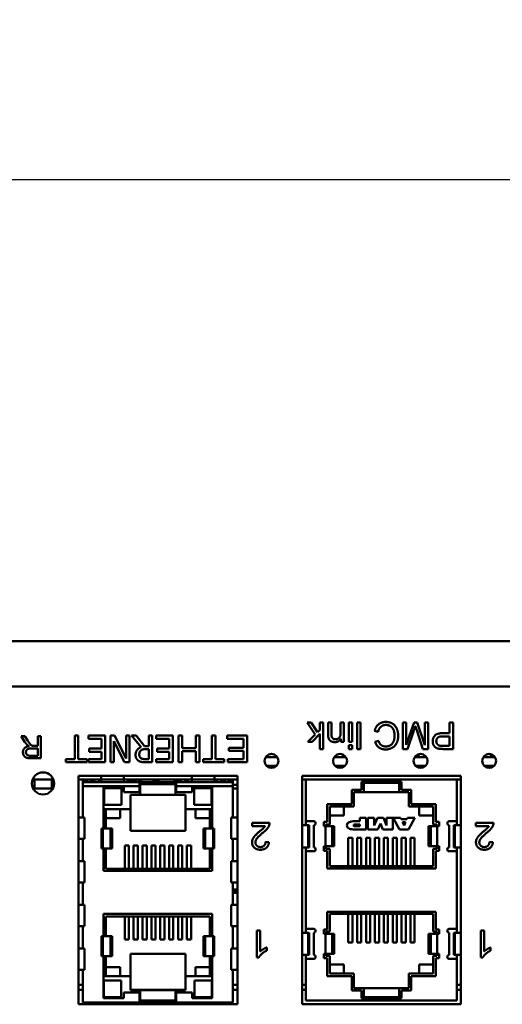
# Model space of a CAD drawing. Header units: inches. Extents: x 0.8 to 75.7, y -7.8 to 49.3.
# Tile 320 of 339: x 57.7 to 59.9, y 44.8 to 49.3. Entities that reach past the tile are written whole.
import ezdxf

# ---------------------------------------------------------------- set-up
doc = ezdxf.new("R2010")
doc.units = ezdxf.units.IN
doc.header["$MEASUREMENT"] = 0
for name, color, linetype, lineweight in [('Dimensions(ROSSANSI)', 7, 'Continuous', 25), ('Visible Edges(ROSSANSI)', 7, 'Continuous', 50), ('Visible Tangent Edges(ROSSANSI)', 7, 'Continuous', 50)]:
    doc.layers.add(name, color=color, linetype=linetype, lineweight=lineweight)
doc.styles.add('DEFAULT-ROSSANSI', font='arial.ttf')
doc.dimstyles.new('DEFAULT-ROSSANSI', dxfattribs={"dimtxt": 1, "dimasz": 0.098425, "dimexe": 0.125, "dimexo": 0.0625, "dimgap": 0.031496, "dimtad": 0, "dimtih": 1, "dimtoh": 1, "dimrnd": 1e-08, "dimzin": 0, "dimdsep": 46, "dimtxsty": 'DEFAULT-ROSSANSI', "dimcen": 0.09, "dimdle": 0.393701, "dimclrd": 7, "dimclre": 7, "dimclrt": 179, "dimadec": 0, "dimazin": 0, "dimtfac": 1, "dimtofl": 0, "dimtmove": 0, "dimatfit": 3, "dimfxl": 1, "dimtolj": 1, "dimtzin": 0, "dimlwd": 25, "dimlwe": 25, "dimarcsym": 0})

# ---------------------------------------------------------------- blocks, each defined once
blk = doc.blocks.new('*D5')
at = {"layer": 'Defpoints', "color": 0}
for p in [(69.6442, 48.5523), (32.4542, 46.2689), (69.6442, 46.2689)]:
    blk.add_point(p, dxfattribs=at)
at = {"layer": 'Dimensions(ROSSANSI)', "color": 7, "lineweight": 25}
for p, q in [((32.4542, 46.3314), (32.4542, 48.6773)), ((69.6442, 46.3314), (69.6442, 48.6773)), ((32.5526, 48.5523), (47.0143, 48.5523)), ((69.5458, 48.5523), (55.0841, 48.5523))]:
    blk.add_line(p, q, dxfattribs=at)
at = {"layer": 'Dimensions(ROSSANSI)', "color": 7}
for points in [[(32.5526, 48.5687), (32.5526, 48.5359), (32.4542, 48.5523)], [(69.5458, 48.5687), (69.5458, 48.5359), (69.6442, 48.5523)]]:
    blk.add_solid(points, dxfattribs=at)
at = {"layer": 'Dimensions(ROSSANSI)', "color": 179, "lineweight": 25, "insert": (47.0458, 49.1932), "char_height": 1, "attachment_point": 1, "style": 'DEFAULT-ROSSANSI'}
blk.add_mtext('\\A1;37.19 [944.6]', dxfattribs=at)

msp = doc.modelspace()

# ---------------------------------------------------------------- linework, layer by layer
at = {"layer": 'Visible Edges(ROSSANSI)'}
for p, q in [((32.4542, 46.4727), (69.6442, 46.4727)), ((59.012, 46.1068), (59.0486, 46.0521)), ((59.0302, 46.1068), (59.012, 46.1068)), ((59.0591, 46.0623), (59.0302, 46.1068)), ((59.0694, 46.1068), (59.0694, 46.0723)), ((59.0841, 46.1068), (59.0694, 46.1068)), ((59.0841, 45.9868), (59.0841, 46.1068)), ((59.1068, 46.1068), (59.1068, 46.0534)), ((59.1215, 46.1068), (59.1068, 46.1068)), ((59.1215, 46.0539), (59.1215, 46.1068)), ((59.1626, 46.1068), (59.1626, 46.0593)), ((59.1774, 46.1068), (59.1626, 46.1068)), ((59.1774, 46.0198), (59.1774, 46.1068)), ((59.1998, 46.1068), (59.1998, 46.0198)), ((59.2145, 46.1068), (59.1998, 46.1068)), ((59.2145, 46.0198), (59.2145, 46.1068)), ((59.2375, 46.1068), (59.2375, 45.9868)), ((59.2522, 46.1068), (59.2375, 46.1068)), ((59.2522, 45.9868), (59.2522, 46.1068)), ((59.4432, 46.1068), (59.4432, 45.9868)), ((59.4584, 46.1068), (59.4432, 46.1068)), ((59.4584, 46.0063), (59.4584, 46.1068)), ((59.4935, 46.1068), (59.4584, 46.0063)), ((59.5077, 46.1068), (59.4935, 46.1068)), ((59.5425, 46.0046), (59.5077, 46.1068)), ((59.5425, 46.1068), (59.5425, 46.0046)), ((59.5578, 46.1068), (59.5425, 46.1068)), ((59.5578, 45.9868), (59.5578, 46.1068)), ((59.6533, 46.1068), (59.6533, 46.058)), ((59.6692, 46.1068), (59.6533, 46.1068)), ((59.6692, 45.9868), (59.6692, 46.1068)), ((59.0694, 46.0723), (59.0591, 46.0623)), ((59.3161, 46.0686), (59.332, 46.0646)), ((59.4645, 45.9868), (59.4933, 46.0703)), ((59.5054, 46.0717), (59.5339, 45.9868)), ((57.7239, 46.0451), (57.7412, 46.0179)), ((57.7404, 46.0451), (57.7239, 46.0451)), ((57.7537, 46.0243), (57.7404, 46.0451)), ((57.7987, 46.0451), (57.7987, 46.0007)), ((57.8119, 46.0451), (57.7987, 46.0451)), ((57.8119, 45.9451), (57.8119, 46.0451)), ((57.9653, 46.0473), (57.9653, 45.9415)), ((57.9812, 46.0473), (57.9653, 46.0473)), ((57.9812, 45.9415), (57.9812, 46.0473)), ((58.0268, 46.0473), (58.0268, 46.0331)), ((58.1018, 46.0473), (58.0268, 46.0473)), ((58.0268, 46.0331), (58.0859, 46.0331)), ((58.0859, 46.0331), (58.0859, 45.9886)), ((58.1018, 45.9273), (58.1018, 46.0473)), ((58.1261, 46.0473), (58.1261, 45.9273)), ((58.144, 46.0473), (58.1261, 46.0473)), ((58.141, 46.0223), (58.1893, 45.9273)), ((58.141, 45.9273), (58.141, 46.0223)), ((58.1971, 45.9438), (58.144, 46.0473)), ((58.1971, 46.0473), (58.1971, 45.9438)), ((58.212, 46.0473), (58.1971, 46.0473)), ((58.212, 45.9273), (58.212, 46.0473)), ((58.2215, 46.0473), (58.2642, 45.9951)), ((58.2422, 46.0473), (58.2215, 46.0473)), ((58.2802, 45.9996), (58.2422, 46.0473)), ((58.2985, 46.0473), (58.2985, 45.9996)), ((58.3144, 46.0473), (58.2985, 46.0473)), ((58.3144, 45.9273), (58.3144, 46.0473)), ((58.3319, 46.0473), (58.3319, 46.0331)), ((58.407, 46.0473), (58.3319, 46.0473)), ((58.3319, 46.0331), (58.391, 46.0331)), ((58.391, 46.0331), (58.391, 45.9886)), ((58.407, 45.9273), (58.407, 46.0473)), ((58.4327, 46.0473), (58.4327, 45.9273)), ((58.4486, 46.0473), (58.4327, 46.0473)), ((58.4486, 45.9908), (58.4486, 46.0473)), ((58.5108, 46.0473), (58.5108, 45.9908)), ((58.5267, 46.0473), (58.5108, 46.0473)), ((58.5267, 45.9273), (58.5267, 46.0473)), ((58.5833, 46.0473), (58.5833, 45.9415)), ((58.5992, 46.0473), (58.5833, 46.0473)), ((58.5992, 45.9415), (58.5992, 46.0473)), ((58.6516, 46.0473), (58.6516, 46.0331)), ((58.7413, 46.0473), (58.6516, 46.0473)), ((58.6516, 46.0331), (58.7254, 46.0331)), ((58.7254, 46.0331), (58.7254, 45.9923)), ((58.7413, 45.9273), (58.7413, 46.0473)), ((59.0486, 46.0521), (59.0154, 46.0198)), ((59.0154, 46.0198), (59.0345, 46.0198)), ((59.0345, 46.0198), (59.0694, 46.0552)), ((59.0694, 46.0552), (59.0694, 45.9868)), ((59.1641, 46.0321), (59.1641, 46.0198)), ((59.1641, 46.0198), (59.1774, 46.0198)), ((59.1998, 46.0198), (59.2145, 46.0198)), ((59.3338, 46.0234), (59.3181, 46.0196)), ((59.6222, 46.0438), (59.6533, 46.0438)), ((59.6533, 46.058), (59.6224, 46.058)), ((59.6533, 46.0438), (59.6533, 46.001)), ((57.7702, 45.9892), (57.7987, 45.9892)), ((57.7987, 46.0007), (57.7833, 46.0007)), ((57.7987, 45.9892), (57.7987, 45.9561)), ((58.0307, 45.9886), (58.0307, 45.9744)), ((58.0859, 45.9886), (58.0307, 45.9886)), ((58.0307, 45.9744), (58.0859, 45.9744)), ((58.0859, 45.9744), (58.0859, 45.9415)), ((58.2985, 45.9996), (58.2802, 45.9996)), ((58.2845, 45.9862), (58.2985, 45.9862)), ((58.2985, 45.9862), (58.2985, 45.9411)), ((58.3359, 45.9886), (58.3359, 45.9744)), ((58.391, 45.9886), (58.3359, 45.9886)), ((58.3359, 45.9744), (58.391, 45.9744)), ((58.391, 45.9744), (58.391, 45.9415)), ((58.5108, 45.9908), (58.4486, 45.9908)), ((58.4486, 45.9766), (58.5108, 45.9766)), ((58.4486, 45.9273), (58.4486, 45.9766)), ((58.5108, 45.9766), (58.5108, 45.9273)), ((58.6589, 45.9923), (58.6589, 45.9782)), ((58.7254, 45.9923), (58.6589, 45.9923)), ((58.6589, 45.9782), (58.7254, 45.9782)), ((58.7254, 45.9782), (58.7254, 45.9415)), ((59.0694, 45.9868), (59.0841, 45.9868)), ((59.1998, 46.0037), (59.1998, 45.9868)), ((59.2145, 46.0037), (59.1998, 46.0037)), ((59.1998, 45.9868), (59.2145, 45.9868)), ((59.2145, 45.9868), (59.2145, 46.0037)), ((59.2375, 45.9868), (59.2522, 45.9868)), ((59.4432, 45.9868), (59.4645, 45.9868)), ((59.5339, 45.9868), (59.5578, 45.9868)), ((59.6533, 46.001), (59.6225, 46.001)), ((59.6239, 45.9868), (59.6692, 45.9868)), ((57.7987, 45.9561), (57.767, 45.9561)), ((57.7676, 45.9451), (57.8119, 45.9451)), ((57.925, 45.9415), (57.925, 45.9273)), ((57.9653, 45.9415), (57.925, 45.9415)), ((58.0215, 45.9415), (57.9812, 45.9415)), ((58.0215, 45.9273), (58.0215, 45.9415)), ((58.0268, 45.9415), (58.0268, 45.9273)), ((58.0859, 45.9415), (58.0268, 45.9415)), ((58.2985, 45.9411), (58.2826, 45.9411)), ((58.3319, 45.9415), (58.3319, 45.9273)), ((58.391, 45.9415), (58.3319, 45.9415)), ((58.5436, 45.9415), (58.5436, 45.9273)), ((58.5833, 45.9415), (58.5436, 45.9415)), ((58.6387, 45.9415), (58.5992, 45.9415)), ((58.6387, 45.9273), (58.6387, 45.9415)), ((58.6544, 45.9415), (58.6544, 45.9273)), ((58.7254, 45.9415), (58.6544, 45.9415)), ((58.8249, 45.95), (58.8777, 45.95)), ((58.8757, 45.95), (58.8757, 45.9528)), ((59.1339, 45.95), (59.1867, 45.95)), ((59.1428, 45.95), (59.1428, 45.9591)), ((59.1768, 45.95), (59.1724, 45.9619)), ((59.181, 45.9566), (59.181, 45.95)), ((59.4967, 45.95), (59.5495, 45.95)), ((59.5161, 45.9636), (59.5112, 45.95)), ((59.5125, 45.9625), (59.5125, 45.9536)), ((59.8056, 45.95), (59.8584, 45.95)), ((59.8392, 45.95), (59.8392, 45.9635)), ((57.925, 45.9273), (58.0215, 45.9273)), ((58.0268, 45.9273), (58.1018, 45.9273)), ((58.1261, 45.9273), (58.141, 45.9273)), ((58.1893, 45.9273), (58.212, 45.9273)), ((58.2835, 45.9273), (58.3144, 45.9273)), ((58.3319, 45.9273), (58.407, 45.9273)), ((58.4327, 45.9273), (58.4486, 45.9273)), ((58.5108, 45.9273), (58.5267, 45.9273)), ((58.5436, 45.9273), (58.6387, 45.9273)), ((58.6544, 45.9273), (58.7413, 45.9273)), ((58.8289, 45.9107), (58.8737, 45.9107)), ((59.1379, 45.9107), (59.1827, 45.9107)), ((59.5007, 45.9107), (59.5455, 45.9107)), ((59.8096, 45.9107), (59.8544, 45.9107)), ((57.8697, 45.8487), (57.7757, 45.8487)), ((57.7833, 45.8093), (57.7833, 45.8487)), ((57.8621, 45.8487), (57.8621, 45.8093)), ((57.9829, 44.8362), (57.9829, 45.8662)), ((57.9829, 45.8662), (58.6979, 45.8662)), ((58.0846, 45.8487), (57.9829, 45.8487)), ((58.0019, 45.8366), (58.0019, 45.8487)), ((58.0098, 45.8487), (58.0098, 45.8366)), ((58.045, 45.8366), (58.045, 45.8487)), ((58.0521, 45.8366), (58.0521, 45.8487)), ((58.0549, 45.8366), (58.0549, 45.8487)), ((58.0746, 45.8366), (58.0746, 45.8487)), ((58.0832, 45.8366), (58.0832, 45.8487)), ((58.0846, 45.8662), (58.0846, 45.8494)), ((58.0846, 45.8366), (58.0846, 45.8494)), ((58.187, 45.8662), (58.187, 45.8494)), ((58.187, 45.8366), (58.187, 45.8494)), ((58.4925, 45.8487), (58.187, 45.8487)), ((58.2049, 45.8366), (58.2049, 45.8487)), ((58.2147, 45.8366), (58.2147, 45.8487)), ((58.2207, 45.8487), (58.2207, 45.8387)), ((58.2427, 45.8387), (58.2427, 45.8487)), ((58.2549, 45.8366), (58.2549, 45.8487)), ((58.2647, 45.8366), (58.2647, 45.8487)), ((58.3207, 45.8487), (58.3207, 45.8387)), ((58.3427, 45.8387), (58.3427, 45.8487)), ((58.4147, 45.8366), (58.4147, 45.8487)), ((58.4246, 45.8366), (58.4246, 45.8487)), ((58.4267, 45.8487), (58.4267, 45.8387)), ((58.4427, 45.8387), (58.4427, 45.8487)), ((58.4647, 45.8366), (58.4647, 45.8487)), ((58.4746, 45.8366), (58.4746, 45.8487)), ((58.4925, 45.8662), (58.4925, 45.8494)), ((58.4925, 45.8366), (58.4925, 45.8494)), ((58.5948, 45.8662), (58.5948, 45.8494)), ((58.5948, 45.8366), (58.5948, 45.8494)), ((58.6979, 45.8487), (58.5948, 45.8487)), ((58.5962, 45.8366), (58.5962, 45.8487)), ((58.6049, 45.8366), (58.6049, 45.8487)), ((58.6246, 45.8366), (58.6246, 45.8487)), ((58.6273, 45.8366), (58.6273, 45.8487)), ((58.6344, 45.8366), (58.6344, 45.8487)), ((58.6427, 45.8469), (58.6427, 45.8487)), ((58.6681, 45.8487), (58.6681, 45.8366)), ((58.6696, 45.8487), (58.6696, 45.8366)), ((58.6775, 45.8487), (58.6775, 45.8366)), ((58.6979, 45.8662), (58.6979, 44.8362)), ((58.9892, 44.8362), (58.9892, 45.8662)), ((58.9892, 45.8662), (59.7042, 45.8662)), ((59.0067, 45.8487), (58.9892, 45.8487)), ((59.0067, 45.8487), (59.6867, 45.8487)), ((59.0067, 45.8487), (59.0067, 45.661)), ((59.7042, 45.8487), (59.6867, 45.8487)), ((59.6867, 45.8487), (59.6867, 45.661)), ((59.7042, 45.8662), (59.7042, 44.8362)), ((57.7833, 45.8093), (57.7779, 45.8093)), ((57.8621, 45.8093), (57.7833, 45.8093)), ((57.8675, 45.8093), (57.8621, 45.8093)), ((58.0019, 45.8366), (58.6775, 45.8366)), ((58.0019, 45.8366), (58.0019, 45.8189)), ((58.0019, 45.8189), (58.0019, 45.6778)), ((58.0946, 45.8168), (58.0946, 45.6283)), ((58.1858, 45.8168), (58.0946, 45.8168)), ((58.0978, 45.8105), (58.1765, 45.8105)), ((58.0978, 45.7357), (58.0978, 45.8105)), ((58.1765, 45.7357), (58.1765, 45.8105)), ((58.1858, 45.7924), (58.1858, 45.8168)), ((58.2207, 45.8387), (58.2217, 45.8387)), ((58.2217, 45.8387), (58.2275, 45.8387)), ((58.2217, 45.8387), (58.2217, 45.8366)), ((58.2275, 45.8387), (58.2359, 45.8387)), ((58.2275, 45.8387), (58.2275, 45.8366)), ((58.2359, 45.8387), (58.2417, 45.8387)), ((58.2359, 45.8387), (58.2359, 45.8366)), ((58.2417, 45.8387), (58.2427, 45.8387)), ((58.2417, 45.8387), (58.2417, 45.8366)), ((58.4224, 45.8336), (58.257, 45.8336)), ((58.257, 45.8336), (58.257, 45.8189)), ((58.257, 45.8189), (58.257, 45.7924)), ((58.2598, 45.8287), (58.2598, 45.7798)), ((58.4196, 45.8287), (58.2598, 45.8287)), ((58.3207, 45.8387), (58.3217, 45.8387)), ((58.3217, 45.8387), (58.3275, 45.8387)), ((58.3217, 45.8387), (58.3217, 45.8366)), ((58.3275, 45.8387), (58.3359, 45.8387)), ((58.3275, 45.8387), (58.3275, 45.8366)), ((58.3359, 45.8387), (58.3417, 45.8387)), ((58.3359, 45.8387), (58.3359, 45.8366)), ((58.3417, 45.8387), (58.3427, 45.8387)), ((58.3417, 45.8387), (58.3417, 45.8366)), ((58.4196, 45.7798), (58.4196, 45.8287)), ((58.4224, 45.8189), (58.4224, 45.8336)), ((58.4224, 45.8189), (58.4224, 45.7924)), ((58.4246, 45.8387), (58.4275, 45.8387)), ((58.4275, 45.8387), (58.4359, 45.8387)), ((58.4275, 45.8387), (58.4275, 45.8366)), ((58.4359, 45.8387), (58.4417, 45.8387)), ((58.4359, 45.8387), (58.4359, 45.8366)), ((58.4417, 45.8387), (58.4427, 45.8387)), ((58.4417, 45.8387), (58.4417, 45.8366)), ((58.4937, 45.8168), (58.4937, 45.7924)), ((58.5848, 45.8168), (58.4937, 45.8168)), ((58.5029, 45.8105), (58.5816, 45.8105)), ((58.5029, 45.7357), (58.5029, 45.8105)), ((58.5816, 45.7357), (58.5816, 45.8105)), ((58.5848, 45.6283), (58.5848, 45.8168)), ((58.6344, 45.8387), (58.6356, 45.8387)), ((58.6775, 45.8189), (58.6775, 45.8366)), ((58.6775, 45.8247), (58.6979, 45.8247)), ((58.6775, 45.6778), (58.6775, 45.8189)), ((58.6775, 45.8093), (58.6979, 45.8093)), ((59.2127, 45.8035), (59.2567, 45.8035)), ((59.2127, 45.7385), (59.2127, 45.8035)), ((59.2567, 45.8385), (59.4367, 45.8385)), ((59.2567, 45.8035), (59.2567, 45.8385)), ((59.2667, 45.793), (59.2667, 45.8337)), ((59.2667, 45.8337), (59.4267, 45.8337)), ((59.4267, 45.8337), (59.4267, 45.793)), ((59.4367, 45.8385), (59.4367, 45.8035)), ((59.4367, 45.8035), (59.4807, 45.8035)), ((59.4807, 45.8035), (59.4807, 45.7385)), ((58.257, 45.7924), (58.1858, 45.7924)), ((58.2157, 45.7798), (58.2157, 45.7156)), ((58.2598, 45.7798), (58.2157, 45.7798)), ((58.4196, 45.7798), (58.2598, 45.7798)), ((58.4637, 45.7798), (58.4196, 45.7798)), ((58.4937, 45.7924), (58.4224, 45.7924)), ((58.4637, 45.7156), (58.4637, 45.7798)), ((59.2227, 45.727), (59.2227, 45.793)), ((59.2227, 45.793), (59.2667, 45.793)), ((59.2667, 45.793), (59.4267, 45.793)), ((59.4267, 45.793), (59.4707, 45.793)), ((59.4707, 45.793), (59.4707, 45.727)), ((58.0946, 45.7156), (58.2157, 45.7156)), ((58.1765, 45.7357), (58.0978, 45.7357)), ((58.1053, 45.7156), (58.1053, 45.6384)), ((58.1696, 45.6754), (58.1696, 45.7156)), ((58.2157, 45.7156), (58.2157, 45.6184)), ((58.4637, 45.7156), (58.5848, 45.7156)), ((58.4637, 45.7156), (58.4637, 45.6184)), ((58.5816, 45.7357), (58.5029, 45.7357)), ((58.5098, 45.7156), (58.5098, 45.6754)), ((58.5742, 45.6384), (58.5742, 45.7156)), ((59.1017, 45.7385), (59.2127, 45.7385)), ((59.1017, 45.6585), (59.1017, 45.7385)), ((59.1137, 45.647), (59.1137, 45.727)), ((59.1137, 45.727), (59.2227, 45.727)), ((59.1767, 45.687), (59.1767, 45.727)), ((59.4707, 45.727), (59.5797, 45.727)), ((59.4807, 45.7385), (59.5917, 45.7385)), ((59.5167, 45.727), (59.5167, 45.687)), ((59.5797, 45.727), (59.5797, 45.647)), ((59.5917, 45.7385), (59.5917, 45.6585)), ((58.0019, 45.6778), (57.9829, 45.6778)), ((58.0019, 45.6778), (58.0098, 45.6778)), ((58.0098, 45.6778), (58.0098, 45.5825)), ((58.1053, 45.6754), (58.1696, 45.6754)), ((58.5098, 45.6754), (58.5742, 45.6754)), ((58.6696, 45.6778), (58.6696, 45.5825)), ((58.6775, 45.6778), (58.6696, 45.6778)), ((58.6979, 45.6778), (58.6775, 45.6778)), ((59.1137, 45.687), (59.1767, 45.687)), ((59.2782, 45.6762), (59.2495, 45.6762)), ((59.2495, 45.6762), (59.2495, 45.661)), ((59.2782, 45.6242), (59.2782, 45.6762)), ((59.3146, 45.6762), (59.286, 45.6762)), ((59.286, 45.6762), (59.286, 45.6242)), ((59.3288, 45.6762), (59.3146, 45.6426)), ((59.3146, 45.6426), (59.3146, 45.6762)), ((59.3554, 45.6762), (59.3288, 45.6762)), ((59.3695, 45.6426), (59.3554, 45.6762)), ((59.3981, 45.6762), (59.3695, 45.6762)), ((59.3695, 45.6762), (59.3695, 45.6426)), ((59.3981, 45.6242), (59.3981, 45.6762)), ((59.4325, 45.6762), (59.3998, 45.6762)), ((59.3998, 45.6762), (59.4286, 45.6242)), ((59.4351, 45.6706), (59.4325, 45.6762)), ((59.4615, 45.6706), (59.4351, 45.6706)), ((59.464, 45.6762), (59.4615, 45.6706)), ((59.4967, 45.6762), (59.464, 45.6762)), ((59.4679, 45.6242), (59.4967, 45.6762)), ((59.5167, 45.687), (59.5797, 45.687)), ((58.0862, 45.6283), (58.0862, 45.5381)), ((58.0946, 45.6283), (58.0862, 45.6283)), ((58.1053, 45.6384), (58.0946, 45.6384)), ((58.1264, 45.6283), (58.0946, 45.6283)), ((58.1053, 45.6283), (58.1053, 45.6384)), ((58.1264, 45.6283), (58.1343, 45.6283)), ((58.1343, 45.6283), (58.1343, 45.5381)), ((58.2157, 45.6184), (58.4637, 45.6184)), ((58.5452, 45.6283), (58.553, 45.6283)), ((58.5452, 45.6283), (58.5452, 45.5381)), ((58.5848, 45.6283), (58.553, 45.6283)), ((58.5848, 45.6384), (58.5742, 45.6384)), ((58.5742, 45.6283), (58.5742, 45.6384)), ((58.5933, 45.6283), (58.5848, 45.6283)), ((58.5933, 45.5381), (58.5933, 45.6283)), ((58.843, 45.6533), (58.7637, 45.6533)), ((58.7637, 45.6533), (58.7637, 45.6391)), ((58.7637, 45.6391), (58.8225, 45.6391)), ((59.0167, 45.6435), (58.9892, 45.6435)), ((59.0067, 45.661), (59.0415, 45.661)), ((59.0067, 45.6435), (59.0067, 45.661)), ((59.0209, 45.6435), (59.0167, 45.6435)), ((59.0167, 45.6435), (59.0167, 45.5435)), ((59.0209, 45.6435), (59.0209, 45.5435)), ((59.0415, 45.6435), (59.0415, 45.5435)), ((59.0867, 45.6585), (59.1017, 45.6585)), ((59.0867, 45.6385), (59.0867, 45.6585)), ((59.0954, 45.6385), (59.0867, 45.6385)), ((59.1245, 45.6385), (59.0954, 45.6385)), ((59.0954, 45.6385), (59.0954, 45.5485)), ((59.0967, 45.647), (59.1137, 45.647)), ((59.0967, 45.6385), (59.0967, 45.647)), ((59.1245, 45.6385), (59.1342, 45.6385)), ((59.1342, 45.6385), (59.1342, 45.5485)), ((59.2495, 45.661), (59.2254, 45.661)), ((59.2495, 45.6465), (59.2254, 45.6465)), ((59.2254, 45.6387), (59.2495, 45.6387)), ((59.2254, 45.6242), (59.2782, 45.6242)), ((59.2495, 45.6387), (59.2495, 45.6465)), ((59.286, 45.6242), (59.3312, 45.6242)), ((59.3312, 45.6242), (59.3421, 45.6511)), ((59.3421, 45.6511), (59.3529, 45.6242)), ((59.3529, 45.6242), (59.3981, 45.6242)), ((59.4286, 45.6242), (59.4679, 45.6242)), ((59.4413, 45.6576), (59.4484, 45.6426)), ((59.4554, 45.6576), (59.4413, 45.6576)), ((59.4484, 45.6426), (59.4554, 45.6576)), ((59.5593, 45.6385), (59.5689, 45.6385)), ((59.5593, 45.5485), (59.5593, 45.6385)), ((59.5981, 45.6385), (59.5689, 45.6385)), ((59.5797, 45.647), (59.5967, 45.647)), ((59.5917, 45.6585), (59.6067, 45.6585)), ((59.5967, 45.647), (59.5967, 45.6385)), ((59.6067, 45.6385), (59.5981, 45.6385)), ((59.5981, 45.5485), (59.5981, 45.6385)), ((59.6067, 45.6585), (59.6067, 45.6385)), ((59.6519, 45.661), (59.6867, 45.661)), ((59.6519, 45.5435), (59.6519, 45.6435)), ((59.6767, 45.6435), (59.6726, 45.6435)), ((59.6726, 45.6435), (59.6726, 45.5435)), ((59.7042, 45.6435), (59.6767, 45.6435)), ((59.6767, 45.6435), (59.6767, 45.5435)), ((59.6867, 45.6435), (59.6867, 45.661)), ((59.8515, 45.6533), (59.7722, 45.6533)), ((59.7722, 45.6533), (59.7722, 45.6391)), ((59.7722, 45.6391), (59.831, 45.6391)), ((58.0019, 45.5825), (57.9829, 45.5825)), ((58.0019, 45.5825), (58.0098, 45.5825)), ((58.0019, 45.5825), (58.0019, 45.4809)), ((58.6775, 45.5825), (58.6696, 45.5825)), ((58.6775, 45.4809), (58.6775, 45.5825)), ((58.6979, 45.5825), (58.6775, 45.5825)), ((59.1975, 45.458), (59.1975, 45.587)), ((59.216, 45.587), (59.1975, 45.587)), ((59.216, 45.458), (59.216, 45.587)), ((59.2375, 45.458), (59.2375, 45.587)), ((59.256, 45.587), (59.2375, 45.587)), ((59.256, 45.458), (59.256, 45.587)), ((59.2775, 45.458), (59.2775, 45.587)), ((59.296, 45.587), (59.2775, 45.587)), ((59.296, 45.458), (59.296, 45.587)), ((59.3175, 45.458), (59.3175, 45.587)), ((59.336, 45.587), (59.3175, 45.587)), ((59.336, 45.458), (59.336, 45.587)), ((59.3575, 45.458), (59.3575, 45.587)), ((59.376, 45.587), (59.3575, 45.587)), ((59.376, 45.458), (59.376, 45.587)), ((59.3975, 45.458), (59.3975, 45.587)), ((59.416, 45.587), (59.3975, 45.587)), ((59.416, 45.458), (59.416, 45.587)), ((59.4375, 45.458), (59.4375, 45.587)), ((59.456, 45.587), (59.4375, 45.587)), ((59.456, 45.458), (59.456, 45.587)), ((59.4775, 45.458), (59.4775, 45.587)), ((59.496, 45.587), (59.4775, 45.587)), ((59.496, 45.458), (59.496, 45.587)), ((58.0862, 45.5381), (58.0946, 45.5381)), ((58.0946, 45.5381), (58.0946, 45.4381)), ((58.1264, 45.5381), (58.0946, 45.5381)), ((58.1053, 45.5247), (58.1053, 45.5381)), ((58.1264, 45.5381), (58.1343, 45.5381)), ((58.1904, 45.5526), (58.2093, 45.5526)), ((58.1904, 45.5526), (58.1904, 45.4467)), ((58.2093, 45.5526), (58.2093, 45.4467)), ((58.2304, 45.5526), (58.2493, 45.5526)), ((58.2304, 45.5526), (58.2304, 45.4467)), ((58.2493, 45.5526), (58.2493, 45.4467)), ((58.2704, 45.5526), (58.2893, 45.5526)), ((58.2704, 45.5526), (58.2704, 45.4467)), ((58.2893, 45.5526), (58.2893, 45.4467)), ((58.3104, 45.5526), (58.3293, 45.5526)), ((58.3104, 45.5526), (58.3104, 45.4467)), ((58.3293, 45.5526), (58.3293, 45.4467)), ((58.3504, 45.5526), (58.3693, 45.5526)), ((58.3504, 45.5526), (58.3504, 45.4467)), ((58.3693, 45.5526), (58.3693, 45.4467)), ((58.3904, 45.5526), (58.4093, 45.5526)), ((58.3904, 45.5526), (58.3904, 45.4467)), ((58.4093, 45.5526), (58.4093, 45.4467)), ((58.4304, 45.5526), (58.4493, 45.5526)), ((58.4304, 45.5526), (58.4304, 45.4467)), ((58.4493, 45.5526), (58.4493, 45.4467)), ((58.4704, 45.5526), (58.4893, 45.5526)), ((58.4704, 45.5526), (58.4704, 45.4467)), ((58.4893, 45.5526), (58.4893, 45.4467)), ((58.5452, 45.5381), (58.553, 45.5381)), ((58.5848, 45.5381), (58.553, 45.5381)), ((58.5742, 45.5247), (58.5742, 45.5381)), ((58.5848, 45.5381), (58.5933, 45.5381)), ((58.5848, 45.4381), (58.5848, 45.5381)), ((58.8402, 45.5675), (58.825, 45.5691)), ((58.9892, 45.5435), (59.0167, 45.5435)), ((59.0067, 45.526), (59.0067, 45.5435)), ((59.0167, 45.5435), (59.0209, 45.5435)), ((59.0867, 45.5285), (59.0867, 45.5485)), ((59.0954, 45.5485), (59.0867, 45.5485)), ((59.1245, 45.5485), (59.0954, 45.5485)), ((59.0967, 45.537), (59.0967, 45.5485)), ((59.1137, 45.537), (59.0967, 45.537)), ((59.1137, 45.458), (59.1137, 45.537)), ((59.1245, 45.5485), (59.1342, 45.5485)), ((59.5593, 45.5485), (59.5689, 45.5485)), ((59.5981, 45.5485), (59.5689, 45.5485)), ((59.5797, 45.537), (59.5797, 45.458)), ((59.5967, 45.537), (59.5797, 45.537)), ((59.5967, 45.5485), (59.5967, 45.537)), ((59.6067, 45.5485), (59.5981, 45.5485)), ((59.6067, 45.5485), (59.6067, 45.5285)), ((59.6726, 45.5435), (59.6767, 45.5435)), ((59.6767, 45.5435), (59.7042, 45.5435)), ((59.6867, 45.526), (59.6867, 45.5435)), ((59.8487, 45.5675), (59.8335, 45.5691)), ((58.1053, 45.5247), (58.0946, 45.5247)), ((58.1053, 45.5247), (58.1053, 45.4467)), ((58.5848, 45.5247), (58.5742, 45.5247)), ((58.5742, 45.4467), (58.5742, 45.5247)), ((59.0415, 45.526), (59.0067, 45.526)), ((59.0067, 45.526), (59.0067, 45.176)), ((59.1017, 45.5285), (59.0867, 45.5285)), ((59.1017, 45.4485), (59.1017, 45.5285)), ((59.5917, 45.5285), (59.5917, 45.4485)), ((59.6067, 45.5285), (59.5917, 45.5285)), ((59.6867, 45.526), (59.6519, 45.526)), ((59.6867, 45.526), (59.6867, 45.176)), ((58.0019, 45.4809), (57.9829, 45.4809)), ((58.0019, 45.4809), (58.0098, 45.4809)), ((58.0098, 45.4809), (58.0098, 45.3857)), ((58.1053, 45.4467), (58.5742, 45.4467)), ((58.6696, 45.4809), (58.6696, 45.3857)), ((58.6775, 45.4809), (58.6696, 45.4809)), ((58.6979, 45.4809), (58.6775, 45.4809)), ((59.5917, 45.4485), (59.1017, 45.4485)), ((59.5797, 45.458), (59.1137, 45.458)), ((58.0946, 45.4381), (58.5848, 45.4381)), ((58.0019, 45.3857), (57.9829, 45.3857)), ((58.0019, 45.3857), (58.0098, 45.3857)), ((58.0019, 45.3857), (58.0019, 45.2841)), ((58.6775, 45.3857), (58.6696, 45.3857)), ((58.6775, 45.2841), (58.6775, 45.3857)), ((58.6979, 45.3857), (58.6775, 45.3857)), ((58.6775, 45.3537), (58.6979, 45.3537)), ((58.6857, 45.3487), (58.6775, 45.3487)), ((58.6857, 45.3389), (58.6775, 45.3389)), ((58.6857, 45.3487), (58.6979, 45.3487)), ((58.6857, 45.3389), (58.6857, 45.3487)), ((58.6857, 45.3389), (58.6979, 45.3389)), ((58.0019, 45.2841), (57.9829, 45.2841)), ((58.0019, 45.2841), (58.0098, 45.2841)), ((58.0098, 45.2841), (58.0098, 45.1888)), ((58.6696, 45.2841), (58.6696, 45.1888)), ((58.6775, 45.2841), (58.6696, 45.2841)), ((58.6979, 45.2841), (58.6775, 45.2841)), ((58.0946, 45.2432), (58.0946, 45.1432)), ((58.5848, 45.2432), (58.0946, 45.2432)), ((58.1053, 45.2325), (58.1053, 45.1546)), ((58.5742, 45.2325), (58.1053, 45.2325)), ((58.1904, 45.2325), (58.1904, 45.1288)), ((58.2093, 45.2325), (58.2093, 45.1288)), ((58.2304, 45.2325), (58.2304, 45.1288)), ((58.2493, 45.2325), (58.2493, 45.1288)), ((58.2704, 45.2325), (58.2704, 45.1288)), ((58.2893, 45.2325), (58.2893, 45.1288)), ((58.3104, 45.2325), (58.3104, 45.1288)), ((58.3293, 45.2325), (58.3293, 45.1288)), ((58.3504, 45.2325), (58.3504, 45.1288)), ((58.3693, 45.2325), (58.3693, 45.1288)), ((58.3904, 45.2325), (58.3904, 45.1288)), ((58.4093, 45.2325), (58.4093, 45.1288)), ((58.4304, 45.2325), (58.4304, 45.1288)), ((58.4493, 45.2325), (58.4493, 45.1288)), ((58.4704, 45.2325), (58.4704, 45.1288)), ((58.4893, 45.2325), (58.4893, 45.1288)), ((58.5742, 45.1546), (58.5742, 45.2325)), ((58.5848, 45.1432), (58.5848, 45.2432)), ((59.1017, 45.2535), (59.5917, 45.2535)), ((59.1017, 45.1735), (59.1017, 45.2535)), ((59.1137, 45.165), (59.1137, 45.244)), ((59.1137, 45.244), (59.5797, 45.244)), ((59.1975, 45.115), (59.1975, 45.244)), ((59.216, 45.115), (59.216, 45.244)), ((59.2375, 45.115), (59.2375, 45.244)), ((59.256, 45.115), (59.256, 45.244)), ((59.2775, 45.115), (59.2775, 45.244)), ((59.296, 45.115), (59.296, 45.244)), ((59.3175, 45.115), (59.3175, 45.244)), ((59.336, 45.115), (59.336, 45.244)), ((59.3575, 45.115), (59.3575, 45.244)), ((59.376, 45.115), (59.376, 45.244)), ((59.3975, 45.115), (59.3975, 45.244)), ((59.416, 45.115), (59.416, 45.244)), ((59.4375, 45.115), (59.4375, 45.244)), ((59.456, 45.115), (59.456, 45.244)), ((59.4775, 45.244), (59.4775, 45.115)), ((59.496, 45.115), (59.496, 45.244)), ((59.5797, 45.244), (59.5797, 45.165)), ((59.5917, 45.2535), (59.5917, 45.1735)), ((58.0019, 45.1888), (57.9829, 45.1888)), ((58.0019, 45.1888), (58.0098, 45.1888)), ((58.0019, 45.1888), (58.0019, 45.0872)), ((58.6775, 45.1888), (58.6696, 45.1888)), ((58.6775, 45.0872), (58.6775, 45.1888)), ((58.6979, 45.1888), (58.6775, 45.1888)), ((59.0067, 45.176), (59.0067, 45.1585)), ((59.0067, 45.176), (59.0415, 45.176)), ((59.6519, 45.176), (59.6867, 45.176)), ((59.6867, 45.1585), (59.6867, 45.176)), ((58.0862, 45.1432), (58.0862, 45.0531)), ((58.0946, 45.1432), (58.0862, 45.1432)), ((58.1053, 45.1546), (58.0946, 45.1546)), ((58.1264, 45.1432), (58.0946, 45.1432)), ((58.1053, 45.1546), (58.1053, 45.1432)), ((58.1264, 45.1432), (58.1343, 45.1432)), ((58.1343, 45.1432), (58.1343, 45.0531)), ((58.5452, 45.1432), (58.553, 45.1432)), ((58.5452, 45.1432), (58.5452, 45.0531)), ((58.5848, 45.1432), (58.553, 45.1432)), ((58.5848, 45.1546), (58.5742, 45.1546)), ((58.5742, 45.1546), (58.5742, 45.1432)), ((58.5933, 45.1432), (58.5848, 45.1432)), ((58.5933, 45.0531), (58.5933, 45.1432)), ((58.7856, 45.1683), (58.7856, 45.0478)), ((58.8003, 45.1683), (58.7856, 45.1683)), ((58.8003, 45.0745), (58.8003, 45.1683)), ((59.0167, 45.1585), (58.9892, 45.1585)), ((59.0167, 45.0585), (59.0167, 45.1585)), ((59.0209, 45.1585), (59.0167, 45.1585)), ((59.0209, 45.0585), (59.0209, 45.1585)), ((59.0415, 45.1585), (59.0415, 45.0585)), ((59.0867, 45.1535), (59.0867, 45.1735)), ((59.0867, 45.1735), (59.1017, 45.1735)), ((59.0954, 45.1535), (59.0867, 45.1535)), ((59.1245, 45.1535), (59.0954, 45.1535)), ((59.0954, 45.1535), (59.0954, 45.0635)), ((59.0967, 45.1535), (59.0967, 45.165)), ((59.0967, 45.165), (59.1137, 45.165)), ((59.1342, 45.1535), (59.1245, 45.1535)), ((59.1342, 45.1535), (59.1342, 45.0635)), ((59.5593, 45.1535), (59.5689, 45.1535)), ((59.5593, 45.0635), (59.5593, 45.1535)), ((59.5981, 45.1535), (59.5689, 45.1535)), ((59.5797, 45.165), (59.5967, 45.165)), ((59.5917, 45.1735), (59.6067, 45.1735)), ((59.5967, 45.165), (59.5967, 45.1535)), ((59.6067, 45.1535), (59.5981, 45.1535)), ((59.5981, 45.0635), (59.5981, 45.1535)), ((59.6067, 45.1735), (59.6067, 45.1535)), ((59.6519, 45.0585), (59.6519, 45.1585)), ((59.6726, 45.0585), (59.6726, 45.1585)), ((59.6767, 45.1585), (59.6726, 45.1585)), ((59.6767, 45.0585), (59.6767, 45.1585)), ((59.7042, 45.1585), (59.6767, 45.1585)), ((59.7941, 45.1683), (59.7941, 45.0478)), ((59.8088, 45.1683), (59.7941, 45.1683)), ((59.8088, 45.0745), (59.8088, 45.1683)), ((58.0019, 45.0872), (57.9829, 45.0872)), ((58.0019, 45.0872), (58.0098, 45.0872)), ((58.0098, 45.0872), (58.0098, 44.992)), ((58.1904, 45.1288), (58.2093, 45.1288)), ((58.2304, 45.1288), (58.2493, 45.1288)), ((58.2704, 45.1288), (58.2893, 45.1288)), ((58.3104, 45.1288), (58.3293, 45.1288)), ((58.3504, 45.1288), (58.3693, 45.1288)), ((58.3904, 45.1288), (58.4093, 45.1288)), ((58.4304, 45.1288), (58.4493, 45.1288)), ((58.4704, 45.1288), (58.4893, 45.1288)), ((58.6696, 45.0872), (58.6696, 44.992)), ((58.6775, 45.0872), (58.6696, 45.0872)), ((58.6979, 45.0872), (58.6775, 45.0872)), ((58.8298, 45.0779), (58.8298, 45.0922)), ((59.216, 45.115), (59.1975, 45.115)), ((59.256, 45.115), (59.2375, 45.115)), ((59.296, 45.115), (59.2775, 45.115)), ((59.336, 45.115), (59.3175, 45.115)), ((59.376, 45.115), (59.3575, 45.115)), ((59.416, 45.115), (59.3975, 45.115)), ((59.456, 45.115), (59.4375, 45.115)), ((59.496, 45.115), (59.4775, 45.115)), ((59.8383, 45.0779), (59.8383, 45.0922)), ((58.0862, 45.0531), (58.0946, 45.0531)), ((58.0946, 45.0531), (58.0946, 44.8645)), ((58.1264, 45.0531), (58.0946, 45.0531)), ((58.1053, 45.0408), (58.0946, 45.0408)), ((58.1053, 45.0531), (58.1053, 45.0408)), ((58.1053, 45.0408), (58.1053, 44.9636)), ((58.1264, 45.0531), (58.1343, 45.0531)), ((58.2157, 45.063), (58.2157, 44.9636)), ((58.4637, 45.063), (58.2157, 45.063)), ((58.4637, 44.9636), (58.4637, 45.063)), ((58.5452, 45.0531), (58.553, 45.0531)), ((58.5848, 45.0531), (58.553, 45.0531)), ((58.5742, 45.0531), (58.5742, 45.0408)), ((58.5848, 45.0408), (58.5742, 45.0408)), ((58.5742, 44.9636), (58.5742, 45.0408)), ((58.5848, 45.0531), (58.5933, 45.0531)), ((58.5848, 44.8645), (58.5848, 45.0531)), ((58.7856, 45.0478), (58.7951, 45.0478)), ((58.9892, 45.0585), (59.0167, 45.0585)), ((59.0067, 45.0585), (59.0067, 45.041)), ((59.0415, 45.041), (59.0067, 45.041)), ((59.0067, 45.041), (59.0067, 44.8537)), ((59.0167, 45.0585), (59.0209, 45.0585)), ((59.0867, 45.0435), (59.0867, 45.0635)), ((59.0954, 45.0635), (59.0867, 45.0635)), ((59.1017, 45.0435), (59.0867, 45.0435)), ((59.1245, 45.0635), (59.0954, 45.0635)), ((59.0967, 45.055), (59.0967, 45.0635)), ((59.1137, 45.055), (59.0967, 45.055)), ((59.1017, 44.9635), (59.1017, 45.0435)), ((59.1137, 44.975), (59.1137, 45.055)), ((59.1245, 45.0635), (59.1342, 45.0635)), ((59.5593, 45.0635), (59.5689, 45.0635)), ((59.5689, 45.0635), (59.5981, 45.0635)), ((59.5967, 45.055), (59.5797, 45.055)), ((59.5797, 45.055), (59.5797, 44.975)), ((59.6067, 45.0435), (59.5917, 45.0435)), ((59.5917, 45.0435), (59.5917, 44.9635)), ((59.5967, 45.0635), (59.5967, 45.055)), ((59.6067, 45.0635), (59.5981, 45.0635)), ((59.6067, 45.0635), (59.6067, 45.0435)), ((59.6867, 45.041), (59.6519, 45.041)), ((59.6767, 45.0585), (59.6726, 45.0585)), ((59.7042, 45.0585), (59.6767, 45.0585)), ((59.6867, 45.041), (59.6867, 45.0585)), ((59.6867, 45.041), (59.6867, 44.8537)), ((59.7941, 45.0478), (59.8036, 45.0478)), ((58.1696, 45.0038), (58.1053, 45.0038)), ((58.1696, 44.9636), (58.1696, 45.0038)), ((58.5742, 45.0038), (58.5098, 45.0038)), ((58.5098, 45.0038), (58.5098, 44.9636)), ((59.1767, 45.015), (59.1137, 45.015)), ((59.1767, 44.975), (59.1767, 45.015)), ((59.5167, 45.015), (59.5797, 45.015)), ((59.5167, 45.015), (59.5167, 44.975)), ((58.0019, 44.992), (57.9829, 44.992)), ((58.0019, 44.992), (58.0098, 44.992)), ((58.0019, 44.992), (58.0019, 44.8447)), ((58.2157, 44.9636), (58.0946, 44.9636)), ((58.2157, 44.9636), (58.2157, 44.8995)), ((58.5848, 44.9636), (58.4637, 44.9636)), ((58.4637, 44.8995), (58.4637, 44.9636)), ((58.6775, 44.992), (58.6696, 44.992)), ((58.6775, 44.8447), (58.6775, 44.992)), ((58.6979, 44.992), (58.6775, 44.992)), ((59.2127, 44.9635), (59.1017, 44.9635)), ((59.2227, 44.975), (59.1137, 44.975)), ((59.2127, 44.8985), (59.2127, 44.9635)), ((59.2227, 44.909), (59.2227, 44.975)), ((59.5797, 44.975), (59.4707, 44.975)), ((59.4707, 44.975), (59.4707, 44.909)), ((59.5917, 44.9635), (59.4807, 44.9635)), ((59.4807, 44.9635), (59.4807, 44.8985)), ((58.0019, 44.9236), (57.9829, 44.9236)), ((58.0964, 44.9435), (58.0964, 44.8687)), ((58.0964, 44.9435), (58.1751, 44.9435)), ((58.1751, 44.9435), (58.1751, 44.8687)), ((58.5043, 44.9435), (58.583, 44.9435)), ((58.5043, 44.9435), (58.5043, 44.8687)), ((58.583, 44.9435), (58.583, 44.8687)), ((58.6979, 44.9236), (58.6775, 44.9236)), ((59.0067, 44.9236), (58.9892, 44.9236)), ((59.2667, 44.909), (59.2227, 44.909)), ((59.4267, 44.909), (59.2667, 44.909)), ((59.2667, 44.8683), (59.2667, 44.909)), ((59.4707, 44.909), (59.4267, 44.909)), ((59.4267, 44.909), (59.4267, 44.8683)), ((59.7042, 44.9236), (59.6867, 44.9236)), ((58.0019, 44.902), (57.9829, 44.902)), ((58.0946, 44.8645), (58.1858, 44.8645)), ((58.1751, 44.8687), (58.0964, 44.8687)), ((58.1858, 44.8889), (58.257, 44.8889)), ((58.1858, 44.8645), (58.1858, 44.8889)), ((58.2157, 44.9016), (58.4637, 44.9016)), ((58.2157, 44.8995), (58.2598, 44.8995)), ((58.257, 44.8447), (58.257, 44.8889)), ((58.2598, 44.8995), (58.2598, 44.8526)), ((58.2598, 44.8995), (58.4196, 44.8995)), ((58.4196, 44.8995), (58.4637, 44.8995)), ((58.4196, 44.8526), (58.4196, 44.8995)), ((58.4224, 44.8889), (58.4937, 44.8889)), ((58.4224, 44.8447), (58.4224, 44.8889)), ((58.4937, 44.8889), (58.4937, 44.8645)), ((58.4937, 44.8645), (58.5848, 44.8645)), ((58.583, 44.8687), (58.5043, 44.8687)), ((58.6979, 44.902), (58.6775, 44.902)), ((59.0067, 44.902), (58.9892, 44.902)), ((59.2567, 44.8985), (59.2127, 44.8985)), ((59.2567, 44.8635), (59.2567, 44.8985)), ((59.4367, 44.8635), (59.2567, 44.8635)), ((59.4267, 44.8683), (59.2667, 44.8683)), ((59.4807, 44.8985), (59.4367, 44.8985)), ((59.4367, 44.8985), (59.4367, 44.8635)), ((59.7042, 44.902), (59.6867, 44.902)), ((58.6979, 44.8362), (57.9829, 44.8362)), ((58.0019, 44.8447), (58.257, 44.8447)), ((58.0846, 44.8362), (58.0846, 44.8447)), ((58.1874, 44.8362), (58.1874, 44.8447)), ((58.4224, 44.8447), (58.257, 44.8447)), ((58.2598, 44.8526), (58.4196, 44.8526)), ((58.4224, 44.8447), (58.6775, 44.8447)), ((58.4921, 44.8362), (58.4921, 44.8447)), ((58.5948, 44.8362), (58.5948, 44.8447)), ((59.7042, 44.8362), (58.9892, 44.8362)), ((59.6867, 44.8537), (59.0067, 44.8537))]:
    msp.add_line(p, q, dxfattribs=at)
for centre, radius in [((58.8513, 45.9329), 0.0315), ((59.1603, 45.9329), 0.0315), ((59.5231, 45.9329), 0.0315), ((59.832, 45.9329), 0.0315), ((57.8227, 45.8315), 0.05)]:
    msp.add_circle(centre, radius, dxfattribs=at)
for centre, radius, start, end in [((58.0297, 45.8337), 0.015, 11.1722, 168.8278), ((58.6498, 45.8337), 0.015, 11.1722, 168.8278), ((59.0415, 45.6522), 0.00875, 270, 90), ((59.2254, 45.6426), 0.00387, 90, 270), ((59.6519, 45.6522), 0.00875, 90, 270), ((59.0415, 45.5347), 0.00875, 270, 90), ((59.6519, 45.5347), 0.00875, 90, 270), ((59.0415, 45.1672), 0.00875, 270, 90), ((59.6519, 45.1672), 0.00875, 90, 270), ((59.0415, 45.0497), 0.00875, 270, 90), ((59.6519, 45.0497), 0.00875, 90, 270)]:
    msp.add_arc(centre, radius, start, end, dxfattribs=at)
for points, degree in [([(59.3658, 46.1088), (59.347, 46.1088), (59.3211, 46.0882), (59.3161, 46.0686)], 2), ([(59.4222, 46.0459), (59.4222, 46.0631), (59.4095, 46.093), (59.3852, 46.1088), (59.3658, 46.1088)], 2), ([(59.332, 46.0646), (59.3353, 46.0798), (59.3538, 46.0952), (59.3672, 46.0952)], 2), ([(59.3672, 46.0952), (59.3781, 46.0952), (59.3969, 46.0839), (59.4058, 46.061), (59.4058, 46.0458)], 2), ([(59.4933, 46.0703), (59.4977, 46.083), (59.4997, 46.0895)], 2), ([(59.4997, 46.0895), (59.5015, 46.0836), (59.5054, 46.0717)], 2), ([(57.7412, 46.0179), (57.7464, 46.0099), (57.7522, 46.0045)], 2), ([(57.7759, 46.0011), (57.7729, 46.0019), (57.7669, 46.0058), (57.7595, 46.0153), (57.7537, 46.0243)], 2), ([(59.1068, 46.0534), (59.1068, 46.0431), (59.1076, 46.039)], 2), ([(59.1076, 46.039), (59.1089, 46.0327), (59.1154, 46.0235), (59.1286, 46.0179), (59.1365, 46.0179)], 2), ([(59.1396, 46.0307), (59.1336, 46.0307), (59.125, 46.036), (59.1215, 46.0449), (59.1215, 46.0539)], 2), ([(59.1365, 46.0179), (59.1545, 46.0179), (59.1641, 46.0321)], 2), ([(59.1626, 46.0593), (59.1626, 46.0427), (59.149, 46.0307), (59.1396, 46.0307)], 2), ([(59.3181, 46.0196), (59.323, 46.0031), (59.3475, 45.9847), (59.3655, 45.9847)], 2), ([(59.3659, 45.9983), (59.3538, 45.9983), (59.338, 46.0103), (59.3338, 46.0234)], 2), ([(59.3655, 45.9847), (59.3814, 45.9847), (59.4079, 45.9991), (59.4222, 46.0271), (59.4222, 46.0459)], 2), ([(59.4058, 46.0458), (59.4058, 46.0339), (59.3983, 46.0116), (59.3797, 45.9983), (59.3659, 45.9983)], 2), ([(59.6224, 46.058), (59.597, 46.058), (59.5775, 46.0368), (59.5775, 46.0215)], 2), ([(59.5775, 46.0215), (59.5775, 46.0126), (59.5848, 45.9977), (59.5967, 45.9894), (59.6056, 45.988)], 2), ([(59.5939, 46.022), (59.5939, 46.0324), (59.6068, 46.0438), (59.6222, 46.0438)], 2), ([(59.6077, 46.002), (59.6015, 46.0037), (59.5939, 46.0145), (59.5939, 46.022)], 2), ([(57.7601, 45.9996), (57.7458, 45.9976), (57.732, 45.983), (57.732, 45.9724)], 2), ([(57.7456, 45.9724), (57.7456, 45.9772), (57.7509, 45.9855), (57.7612, 45.9892), (57.7702, 45.9892)], 2), ([(57.7522, 46.0045), (57.7549, 46.0021), (57.7601, 45.9996)], 2), ([(57.7833, 46.0007), (57.7782, 46.0007), (57.7759, 46.0011)], 2), ([(58.2642, 45.9951), (58.2527, 45.9908), (58.2393, 45.973), (58.2393, 45.9599)], 2), ([(58.256, 45.9612), (58.256, 45.9674), (58.2593, 45.9767), (58.2628, 45.98)], 2), ([(58.2628, 45.98), (58.2666, 45.9838), (58.2775, 45.9862), (58.2845, 45.9862)], 2), ([(59.6056, 45.988), (59.6119, 45.9868), (59.6239, 45.9868)], 2), ([(59.6225, 46.001), (59.6117, 46.001), (59.6077, 46.002)], 2), ([(57.732, 45.9724), (57.732, 45.9641), (57.7403, 45.9505), (57.7542, 45.9451), (57.7676, 45.9451)], 2), ([(57.767, 45.9561), (57.7559, 45.9561), (57.7456, 45.9653), (57.7456, 45.9724)], 2), ([(58.2393, 45.9599), (58.2393, 45.9505), (58.2466, 45.9377), (58.2529, 45.9336)], 2), ([(58.2529, 45.9336), (58.2593, 45.9295), (58.2732, 45.9273), (58.2835, 45.9273)], 2), ([(58.2635, 45.9452), (58.2597, 45.9478), (58.256, 45.9559), (58.256, 45.9612)], 2), ([(58.2826, 45.9411), (58.276, 45.9411), (58.2669, 45.943), (58.2635, 45.9452)], 2), ([(58.8743, 45.95), (58.8746, 45.9512), (58.8748, 45.9524), (58.875, 45.9536)], 3), ([(58.8225, 45.6391), (58.82, 45.6351), (58.8125, 45.6271), (58.7992, 45.6161)], 2), ([(58.8122, 45.6089), (58.8248, 45.6193), (58.8382, 45.6349), (58.8412, 45.6431)], 2), ([(58.8412, 45.6431), (58.8431, 45.648), (58.843, 45.6533)], 2), ([(59.831, 45.6391), (59.8285, 45.6351), (59.821, 45.6271), (59.8077, 45.6161)], 2), ([(59.8207, 45.6089), (59.8334, 45.6193), (59.8467, 45.6349), (59.8497, 45.6431)], 2), ([(59.8497, 45.6431), (59.8517, 45.648), (59.8515, 45.6533)], 2), ([(58.7992, 45.6161), (58.7834, 45.6026), (58.7697, 45.5873), (58.7638, 45.5734), (58.7638, 45.5661)], 2), ([(58.779, 45.5658), (58.779, 45.5742), (58.7927, 45.5928), (58.8122, 45.6089)], 2), ([(59.8077, 45.6161), (59.7919, 45.6026), (59.7782, 45.5873), (59.7724, 45.5734), (59.7724, 45.5661)], 2), ([(59.7875, 45.5658), (59.7875, 45.5742), (59.8013, 45.5928), (59.8207, 45.6089)], 2), ([(58.7638, 45.5661), (58.7638, 45.552), (58.784, 45.5328), (58.8012, 45.5328)], 2), ([(58.8016, 45.545), (58.7916, 45.545), (58.779, 45.557), (58.779, 45.5658)], 2), ([(58.8012, 45.5328), (58.8184, 45.5328), (58.8387, 45.5506), (58.8402, 45.5675)], 2), ([(58.825, 45.5691), (58.8249, 45.5578), (58.8122, 45.545), (58.8016, 45.545)], 2), ([(59.7724, 45.5661), (59.7724, 45.552), (59.7925, 45.5328), (59.8098, 45.5328)], 2), ([(59.8101, 45.545), (59.8001, 45.545), (59.7875, 45.557), (59.7875, 45.5658)], 2), ([(59.8098, 45.5328), (59.8269, 45.5328), (59.8472, 45.5506), (59.8487, 45.5675)], 2), ([(59.8335, 45.5691), (59.8334, 45.5578), (59.8207, 45.545), (59.8101, 45.545)], 2), ([(58.8298, 45.0922), (58.8229, 45.0896), (58.8056, 45.0795), (58.8003, 45.0745)], 2), ([(59.8383, 45.0922), (59.8314, 45.0896), (59.8142, 45.0795), (59.8088, 45.0745)], 2), ([(58.7951, 45.0478), (58.799, 45.0556), (58.8174, 45.0722), (58.8298, 45.0779)], 2), ([(59.8036, 45.0478), (59.8075, 45.0556), (59.8259, 45.0722), (59.8383, 45.0779)], 2)]:
    msp.add_open_spline(points, degree=degree, dxfattribs=at)
for points, knots in [([(59.2254, 45.661), (59.2166, 45.661), (59.2086, 45.6602), (59.2022, 45.6577), (59.1989, 45.6564), (59.1961, 45.6546), (59.194, 45.6521), (59.1921, 45.6498), (59.1908, 45.6469), (59.1908, 45.6426)], [0, 0, 0, 0, 0.499696, 0.499696, 0.499696, 0.75968, 0.75968, 0.75968, 1, 1, 1, 1]), ([(59.1908, 45.6426), (59.1908, 45.6384), (59.1921, 45.6354), (59.194, 45.6331), (59.1961, 45.6306), (59.1989, 45.6288), (59.2022, 45.6275), (59.2085, 45.625), (59.2165, 45.6242), (59.2254, 45.6242)], [0, 0, 0, 0, 0.239462, 0.239462, 0.239462, 0.499668, 0.499668, 0.499668, 1, 1, 1, 1])]:
    msp.add_open_spline(points, degree=3, knots=knots, dxfattribs=at)
at = {"layer": 'Visible Tangent Edges(ROSSANSI)'}
for p, q in [((32.4542, 46.2689), (69.6442, 46.2689)), ((58.187, 45.8494), (58.0846, 45.8494)), ((58.5948, 45.8494), (58.4925, 45.8494)), ((58.257, 45.8189), (58.0019, 45.8189)), ((58.6775, 45.8189), (58.4224, 45.8189)), ((58.0914, 45.6283), (58.0914, 45.5381)), ((58.1264, 45.6283), (58.1264, 45.5381)), ((58.553, 45.6283), (58.553, 45.5381)), ((58.5881, 45.6283), (58.5881, 45.5381)), ((59.1245, 45.5485), (59.1245, 45.6385)), ((59.5689, 45.6385), (59.5689, 45.5485)), ((58.0914, 45.1432), (58.0914, 45.0531)), ((58.1264, 45.1432), (58.1264, 45.0531)), ((58.553, 45.1432), (58.553, 45.0531)), ((58.5881, 45.1432), (58.5881, 45.0531)), ((59.1245, 45.0635), (59.1245, 45.1535)), ((59.5689, 45.1535), (59.5689, 45.0635))]:
    msp.add_line(p, q, dxfattribs=at)

# ---------------------------------------------------------------- dimensions: what is measured, and where the dimension line sits
at = {"layer": 'Dimensions(ROSSANSI)', "color": 7, "lineweight": 25}
dim = msp.add_linear_dim(base=(69.6442, 48.5523), p1=(32.4542, 46.2689), p2=(69.6442, 46.2689), dimstyle='DEFAULT-ROSSANSI', override={"dimtih": 0, "dimtoh": 0, "dimdec": 2, "dimtp": 0, "dimtm": 0, "dimtdec": 2, "dimatfit": 1}, dxfattribs=at)
dim.commit()
dim.dimension.update_dxf_attribs({"geometry": '*D5', "text_midpoint": (51.0492, 48.5523), "dimtype": 160})

doc.saveas('drawing.dxf')
